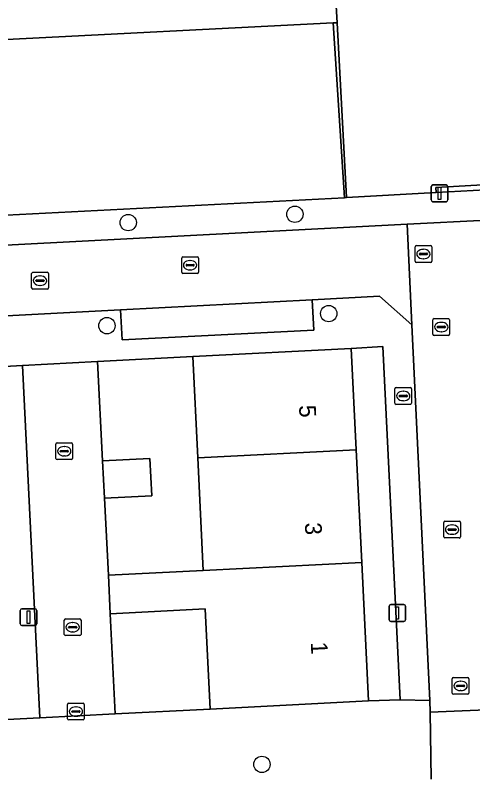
# Model space of a CAD drawing. Extents: x 161084 to 161928, y 385354 to 386522.
# Drawn here: x 161328.12 to 161355.51, y 386310.08 to 386355.72 of the extents above; entities that cross this region are included whole.
import ezdxf

# ---------------------------------------------------------------- set-up
doc = ezdxf.new("R2010")
doc.units = 0
for name, color, linetype in [('IMGEO_Boom', 7, 'Continuous'), ('IMGEO_Brandkraan', 7, 'Continuous'), ('IMGEO_Erf', 7, 'Continuous'), ('IMGEO_Groenvoorziening', 7, 'Continuous'), ('IMGEO_Kolk', 7, 'Continuous'), ('IMGEO_Lichtmast', 7, 'Continuous'), ('IMGEO_Muur', 7, 'Continuous'), ('IMGEO_Pand', 7, 'Continuous'), ('IMGEO_Pand_nummerreeks', 7, 'Continuous'), ('IMGEO_Parkeervlak_open', 7, 'Continuous'), ('IMGEO_Rijbaan_lokaal_open', 7, 'Continuous'), ('IMGEO_Rioolput', 7, 'Continuous'), ('IMGEO_Voetpad_open', 7, 'Continuous')]:
    doc.layers.add(name, color=color, linetype=linetype)

msp = doc.modelspace()

# ---------------------------------------------------------------- linework, layer by layer
at = {"layer": 'IMGEO_Boom'}
for centre in [(161344.863, 386343.824), (161334.887, 386343.326), (161346.888, 386337.883), (161333.615, 386337.162), (161342.891, 386310.938)]:
    msp.add_circle(centre, 0.489, dxfattribs=at)
at = {"layer": 'IMGEO_Brandkraan'}
for p, q in [((161350.928, 386333.459), (161351.78, 386333.459)), ((161350.853, 386332.533), (161350.853, 386333.385)), ((161351.155, 386333.002), (161351.553, 386333.002)), ((161351.341, 386333.239), (161351.366, 386333.239)), ((161351.854, 386333.385), (161351.854, 386332.533)), ((161351.112, 386332.953), (161351.112, 386332.965)), ((161351.55, 386332.916), (161351.152, 386332.916)), ((161351.364, 386332.679), (161351.339, 386332.679)), ((161351.596, 386332.965), (161351.596, 386332.953)), ((161351.78, 386332.459), (161350.928, 386332.459))]:
    msp.add_line(p, q, dxfattribs=at)
for points in [[(161350.928, 386333.459), (161351.78, 386333.459)], [(161350.853, 386332.533), (161350.853, 386333.385)], [(161351.854, 386333.385), (161351.854, 386332.533)], [(161351.78, 386332.459), (161350.928, 386332.459)]]:
    msp.add_lwpolyline(points, dxfattribs=at)
for centre, radius, start, end in [((161350.93, 386333.383), 0.0765, 91.552, 178.448), ((161350.93, 386333.383), 0.0765, 91.552, 178.448), ((161351.778, 386333.383), 0.0765, 1.552, 88.448), ((161351.778, 386333.383), 0.0765, 1.552, 88.448), ((161351.152, 386332.962), 0.0403, 85.8775, 175.7526), ((161351.557, 386332.964), 0.0386, 1.7309, 96.639), ((161351.149, 386332.952), 0.0366, 178.938, 274.7102), ((161351.553, 386332.959), 0.043, 264.8664, 352.4533), ((161350.93, 386332.535), 0.0765, 181.552, 268.448), ((161350.93, 386332.535), 0.0765, 181.552, 268.448), ((161351.778, 386332.535), 0.0765, 271.552, 358.448), ((161351.778, 386332.535), 0.0765, 271.552, 358.448)]:
    msp.add_arc(centre, radius, start, end, dxfattribs=at)
for centre, major_axis, ratio, start_param, end_param in [((161351.34, 386332.959), (-0.387, 0.002), 0.722429, 4.712389, 7.853982), ((161351.365, 386332.959), (-0.39, 0.002), 0.717154, 1.570796, 4.712389)]:
    msp.add_ellipse(centre, major_axis=major_axis, ratio=ratio, start_param=start_param, end_param=end_param, dxfattribs=at)
at = {"layer": 'IMGEO_Erf'}
for points in [[(161351.169, 386314.803), (161350.13, 386335.923), (161348.226, 386335.792), (161348.527, 386329.743), (161348.862, 386323.004), (161349.273, 386314.728)], [(161333.701, 386322.247), (161339.382, 386322.533), (161339.047, 386329.272), (161338.746, 386335.311), (161333.056, 386335.023), (161333.355, 386329.081), (161336.182, 386329.223), (161336.294, 386326.986), (161333.467, 386326.844)], [(161339.795, 386314.245), (161339.497, 386320.228), (161333.813, 386319.943), (161334.114, 386313.955)]]:
    msp.add_lwpolyline(points, close=True, dxfattribs=at)
at = {"layer": 'IMGEO_Groenvoorziening'}
for points in [[(161358.9, 386345.743), (161353.309, 386345.424), (161353.326, 386345.124), (161356.269, 386345.292), (161358.917, 386345.437)], [(161329.592, 386313.714), (161328.558, 386334.79), (161324.22, 386334.552), (161325.287, 386313.505)]]:
    msp.add_lwpolyline(points, close=True, dxfattribs=at)
at = {"layer": 'IMGEO_Kolk'}
for p, q in [((161338.163, 386341.277), (161339.015, 386341.277)), ((161338.088, 386340.351), (161338.088, 386341.203)), ((161338.347, 386340.771), (161338.347, 386340.783)), ((161338.39, 386340.82), (161338.788, 386340.82)), ((161338.576, 386341.057), (161338.601, 386341.057)), ((161338.831, 386340.783), (161338.831, 386340.771)), ((161339.089, 386341.203), (161339.089, 386340.351)), ((161338.785, 386340.734), (161338.387, 386340.734)), ((161338.599, 386340.497), (161338.574, 386340.497)), ((161339.015, 386340.277), (161338.163, 386340.277)), ((161353.203, 386337.582), (161354.055, 386337.582)), ((161353.128, 386336.656), (161353.128, 386337.508)), ((161353.43, 386337.125), (161353.828, 386337.125)), ((161353.616, 386337.362), (161353.641, 386337.362)), ((161354.129, 386337.508), (161354.129, 386336.656)), ((161353.387, 386337.076), (161353.387, 386337.088)), ((161353.825, 386337.039), (161353.427, 386337.039)), ((161353.639, 386336.802), (161353.614, 386336.802)), ((161353.871, 386337.088), (161353.871, 386337.076)), ((161354.055, 386336.582), (161353.203, 386336.582)), ((161330.557, 386329.228), (161330.557, 386330.08)), ((161330.632, 386330.154), (161331.484, 386330.154)), ((161331.045, 386329.934), (161331.07, 386329.934)), ((161331.558, 386330.08), (161331.558, 386329.228)), ((161330.816, 386329.648), (161330.816, 386329.66)), ((161331.254, 386329.611), (161330.856, 386329.611)), ((161330.859, 386329.697), (161331.257, 386329.697)), ((161331.068, 386329.374), (161331.043, 386329.374)), ((161331.3, 386329.66), (161331.3, 386329.648)), ((161331.484, 386329.154), (161330.632, 386329.154)), ((161353.771, 386324.544), (161353.771, 386325.396)), ((161353.846, 386325.47), (161354.698, 386325.47)), ((161354.259, 386325.25), (161354.284, 386325.25)), ((161354.772, 386325.396), (161354.772, 386324.544)), ((161354.03, 386324.964), (161354.03, 386324.976)), ((161354.468, 386324.927), (161354.07, 386324.927)), ((161354.073, 386325.013), (161354.471, 386325.013)), ((161354.514, 386324.976), (161354.514, 386324.964)), ((161354.698, 386324.47), (161353.846, 386324.47)), ((161354.282, 386324.69), (161354.257, 386324.69)), ((161331.061, 386318.708), (161331.061, 386319.56)), ((161331.136, 386319.634), (161331.988, 386319.634)), ((161331.549, 386319.414), (161331.574, 386319.414)), ((161332.062, 386319.56), (161332.062, 386318.708)), ((161331.32, 386319.128), (161331.32, 386319.14)), ((161331.758, 386319.091), (161331.36, 386319.091)), ((161331.363, 386319.177), (161331.761, 386319.177)), ((161331.804, 386319.14), (161331.804, 386319.128)), ((161331.988, 386318.634), (161331.136, 386318.634)), ((161331.572, 386318.854), (161331.547, 386318.854)), ((161354.356, 386316.127), (161355.208, 386316.127)), ((161354.281, 386315.201), (161354.281, 386316.053)), ((161354.583, 386315.67), (161354.981, 386315.67)), ((161354.769, 386315.907), (161354.794, 386315.907)), ((161355.282, 386316.053), (161355.282, 386315.201)), ((161354.54, 386315.621), (161354.54, 386315.633)), ((161354.978, 386315.584), (161354.58, 386315.584)), ((161354.792, 386315.347), (161354.767, 386315.347)), ((161355.024, 386315.633), (161355.024, 386315.621)), ((161355.208, 386315.127), (161354.356, 386315.127))]:
    msp.add_line(p, q, dxfattribs=at)
for points in [[(161338.163, 386341.277), (161339.015, 386341.277)], [(161338.088, 386340.351), (161338.088, 386341.203)], [(161339.089, 386341.203), (161339.089, 386340.351)], [(161339.015, 386340.277), (161338.163, 386340.277)], [(161353.203, 386337.582), (161354.055, 386337.582)], [(161353.128, 386336.656), (161353.128, 386337.508)], [(161354.129, 386337.508), (161354.129, 386336.656)], [(161354.055, 386336.582), (161353.203, 386336.582)], [(161330.557, 386329.228), (161330.557, 386330.08)], [(161330.632, 386330.154), (161331.484, 386330.154)], [(161331.558, 386330.08), (161331.558, 386329.228)], [(161331.484, 386329.154), (161330.632, 386329.154)], [(161353.771, 386324.544), (161353.771, 386325.396)], [(161353.846, 386325.47), (161354.698, 386325.47)], [(161354.772, 386325.396), (161354.772, 386324.544)], [(161354.698, 386324.47), (161353.846, 386324.47)], [(161331.061, 386318.708), (161331.061, 386319.56)], [(161331.136, 386319.634), (161331.988, 386319.634)], [(161332.062, 386319.56), (161332.062, 386318.708)], [(161331.988, 386318.634), (161331.136, 386318.634)], [(161354.356, 386316.127), (161355.208, 386316.127)], [(161354.281, 386315.201), (161354.281, 386316.053)], [(161355.282, 386316.053), (161355.282, 386315.201)], [(161355.208, 386315.127), (161354.356, 386315.127)]]:
    msp.add_lwpolyline(points, dxfattribs=at)
for centre, radius, start, end in [((161338.165, 386341.201), 0.0765, 91.552, 178.448), ((161338.165, 386341.201), 0.0765, 91.552, 178.448), ((161339.013, 386341.201), 0.0765, 1.552, 88.448), ((161339.013, 386341.201), 0.0765, 1.552, 88.448), ((161338.387, 386340.78), 0.0403, 85.8775, 175.7526), ((161338.384, 386340.77), 0.0366, 178.938, 274.7102), ((161338.788, 386340.777), 0.043, 264.8664, 352.4533), ((161338.792, 386340.782), 0.0386, 1.7309, 96.639), ((161338.165, 386340.353), 0.0765, 181.552, 268.448), ((161338.165, 386340.353), 0.0765, 181.552, 268.448), ((161339.013, 386340.353), 0.0765, 271.552, 358.448), ((161339.013, 386340.353), 0.0765, 271.552, 358.448), ((161353.205, 386337.506), 0.0765, 91.552, 178.448), ((161353.205, 386337.506), 0.0765, 91.552, 178.448), ((161354.053, 386337.506), 0.0765, 1.552, 88.448), ((161354.053, 386337.506), 0.0765, 1.552, 88.448), ((161353.427, 386337.085), 0.0403, 85.8775, 175.7526), ((161353.832, 386337.087), 0.0386, 1.7309, 96.639), ((161353.205, 386336.658), 0.0765, 181.552, 268.448), ((161353.205, 386336.658), 0.0765, 181.552, 268.448), ((161353.424, 386337.075), 0.0366, 178.938, 274.7102), ((161353.828, 386337.082), 0.043, 264.8664, 352.4533), ((161354.053, 386336.658), 0.0765, 271.552, 358.448), ((161354.053, 386336.658), 0.0765, 271.552, 358.448), ((161330.634, 386330.078), 0.0765, 91.552, 178.448), ((161330.634, 386330.078), 0.0765, 91.552, 178.448), ((161331.482, 386330.078), 0.0765, 1.552, 88.448), ((161331.482, 386330.078), 0.0765, 1.552, 88.448), ((161330.856, 386329.657), 0.0403, 85.8775, 175.7526), ((161330.853, 386329.647), 0.0366, 178.938, 274.7102), ((161331.257, 386329.654), 0.043, 264.8664, 352.4533), ((161331.261, 386329.659), 0.0386, 1.7309, 96.639), ((161330.634, 386329.23), 0.0765, 181.552, 268.448), ((161330.634, 386329.23), 0.0765, 181.552, 268.448), ((161331.482, 386329.23), 0.0765, 271.552, 358.448), ((161331.482, 386329.23), 0.0765, 271.552, 358.448), ((161353.848, 386325.394), 0.0765, 91.552, 178.448), ((161353.848, 386325.394), 0.0765, 91.552, 178.448), ((161354.696, 386325.394), 0.0765, 1.552, 88.448), ((161354.696, 386325.394), 0.0765, 1.552, 88.448), ((161354.07, 386324.973), 0.0403, 85.8775, 175.7526), ((161354.067, 386324.963), 0.0366, 178.938, 274.7102), ((161354.471, 386324.97), 0.043, 264.8664, 352.4533), ((161354.475, 386324.975), 0.0386, 1.7309, 96.639), ((161353.848, 386324.546), 0.0765, 181.552, 268.448), ((161353.848, 386324.546), 0.0765, 181.552, 268.448), ((161354.696, 386324.546), 0.0765, 271.552, 358.448), ((161354.696, 386324.546), 0.0765, 271.552, 358.448), ((161331.138, 386319.558), 0.0765, 91.552, 178.448), ((161331.138, 386319.558), 0.0765, 91.552, 178.448), ((161331.986, 386319.558), 0.0765, 1.552, 88.448), ((161331.986, 386319.558), 0.0765, 1.552, 88.448), ((161331.36, 386319.137), 0.0403, 85.8775, 175.7526), ((161331.357, 386319.127), 0.0366, 178.938, 274.7102), ((161331.761, 386319.134), 0.043, 264.8664, 352.4533), ((161331.765, 386319.139), 0.0386, 1.7309, 96.639), ((161331.138, 386318.71), 0.0765, 181.552, 268.448), ((161331.138, 386318.71), 0.0765, 181.552, 268.448), ((161331.986, 386318.71), 0.0765, 271.552, 358.448), ((161331.986, 386318.71), 0.0765, 271.552, 358.448), ((161354.358, 386316.051), 0.0765, 91.552, 178.448), ((161354.358, 386316.051), 0.0765, 91.552, 178.448), ((161355.206, 386316.051), 0.0765, 1.552, 88.448), ((161355.206, 386316.051), 0.0765, 1.552, 88.448), ((161354.58, 386315.63), 0.0403, 85.8775, 175.7526), ((161354.985, 386315.632), 0.0386, 1.7309, 96.639), ((161354.577, 386315.62), 0.0366, 178.938, 274.7102), ((161354.981, 386315.627), 0.043, 264.8664, 352.4533), ((161354.358, 386315.203), 0.0765, 181.552, 268.448), ((161354.358, 386315.203), 0.0765, 181.552, 268.448), ((161355.206, 386315.203), 0.0765, 271.552, 358.448), ((161355.206, 386315.203), 0.0765, 271.552, 358.448)]:
    msp.add_arc(centre, radius, start, end, dxfattribs=at)
for centre, major_axis, ratio, start_param, end_param in [((161338.575, 386340.777), (-0.387, 0.002), 0.722429, 4.712389, 7.853982), ((161338.6, 386340.777), (-0.39, 0.002), 0.717154, 1.570796, 4.712389), ((161353.615, 386337.082), (-0.387, 0.002), 0.722429, 4.712389, 7.853982), ((161353.64, 386337.082), (-0.39, 0.002), 0.717154, 1.570796, 4.712389), ((161331.044, 386329.654), (-0.387, 0.002), 0.722429, 4.712389, 7.853982), ((161331.069, 386329.654), (-0.39, 0.002), 0.717154, 1.570796, 4.712389), ((161354.258, 386324.97), (-0.387, 0.002), 0.722429, 4.712389, 7.853982), ((161354.283, 386324.97), (-0.39, 0.002), 0.717154, 1.570796, 4.712389), ((161331.548, 386319.134), (-0.387, 0.002), 0.722429, 4.712389, 7.853982), ((161331.573, 386319.134), (-0.39, 0.002), 0.717154, 1.570796, 4.712389), ((161354.768, 386315.627), (-0.387, 0.002), 0.722429, 4.712389, 7.853982), ((161354.793, 386315.627), (-0.39, 0.002), 0.717154, 1.570796, 4.712389)]:
    msp.add_ellipse(centre, major_axis=major_axis, ratio=ratio, start_param=start_param, end_param=end_param, dxfattribs=at)
at = {"layer": 'IMGEO_Lichtmast'}
for p, q in [((161353.028, 386344.675), (161353.028, 386345.475)), ((161353.028, 386345.475), (161353.028, 386344.675)), ((161353.128, 386345.575), (161353.918, 386345.575)), ((161353.918, 386345.575), (161353.128, 386345.575)), ((161354.018, 386345.475), (161354.018, 386344.675)), ((161354.018, 386344.675), (161354.018, 386345.475)), ((161353.918, 386344.575), (161353.128, 386344.575)), ((161353.128, 386344.575), (161353.918, 386344.575)), ((161328.521, 386320.237), (161329.311, 386320.237)), ((161329.311, 386320.237), (161328.521, 386320.237)), ((161350.504, 386319.586), (161350.504, 386320.386)), ((161350.504, 386320.386), (161350.504, 386319.586)), ((161350.604, 386320.486), (161351.394, 386320.486)), ((161351.394, 386320.486), (161350.604, 386320.486)), ((161351.494, 386320.386), (161351.494, 386319.586)), ((161351.494, 386319.586), (161351.494, 386320.386)), ((161328.421, 386319.337), (161328.421, 386320.137)), ((161328.421, 386320.137), (161328.421, 386319.337)), ((161329.411, 386320.137), (161329.411, 386319.337)), ((161329.411, 386319.337), (161329.411, 386320.137)), ((161351.394, 386319.486), (161350.604, 386319.486)), ((161350.604, 386319.486), (161351.394, 386319.486)), ((161329.311, 386319.237), (161328.521, 386319.237)), ((161328.521, 386319.237), (161329.311, 386319.237))]:
    msp.add_line(p, q, dxfattribs=at)
for points in [[(161353.448, 386345.45), (161353.598, 386345.45), (161353.598, 386344.7), (161353.448, 386344.7), (161353.448, 386345.45)], [(161350.924, 386320.361), (161351.074, 386320.361), (161351.074, 386319.611), (161350.924, 386319.611), (161350.924, 386320.361)], [(161328.841, 386320.112), (161328.991, 386320.112), (161328.991, 386319.362), (161328.841, 386319.362), (161328.841, 386320.112)]]:
    msp.add_lwpolyline(points, dxfattribs=at)
for centre, start, end in [((161353.128, 386345.475), 90, 180), ((161353.128, 386345.475), 90, 180), ((161353.918, 386345.475), 0, 90), ((161353.918, 386345.475), 360, 90), ((161353.128, 386344.675), 180, 270), ((161353.128, 386344.675), 180, 270), ((161353.918, 386344.675), 270, 0), ((161353.918, 386344.675), 270, 0), ((161328.521, 386320.137), 90, 180), ((161328.521, 386320.137), 90, 180), ((161329.311, 386320.137), 0, 90), ((161329.311, 386320.137), 360, 90), ((161350.604, 386320.386), 90, 180), ((161350.604, 386320.386), 90, 180), ((161351.394, 386320.386), 0, 90), ((161351.394, 386320.386), 360, 90), ((161328.521, 386319.337), 180, 270), ((161328.521, 386319.337), 180, 270), ((161329.311, 386319.337), 270, 0), ((161329.311, 386319.337), 270, 0), ((161350.604, 386319.586), 180, 270), ((161350.604, 386319.586), 180, 270), ((161351.394, 386319.586), 270, 0), ((161351.394, 386319.586), 270, 0)]:
    msp.add_arc(centre, 0.1, start, end, dxfattribs=at)
at = {"layer": 'IMGEO_Muur'}
msp.add_lwpolyline([(161347.388, 386355.274), (161347.159, 386355.262), (161347.841, 386344.812), (161347.958, 386344.818)], close=True, dxfattribs=at)
at = {"layer": 'IMGEO_Pand'}
for points in [[(161346.779, 386365.837), (161346.719, 386367.639), (161339.227, 386367.243), (161339.243, 386366.953), (161325.473, 386366.222), (161325.464, 386366.514), (161317.579, 386366.101), (161317.594, 386365.811), (161311.111, 386365.458), (161311.09, 386365.763), (161303.57, 386365.365), (161304.261, 386353.048), (161304.538, 386353.062), (161321.169, 386353.919), (161321.121, 386355.179), (161326.533, 386355.462), (161326.599, 386354.2), (161326.613, 386353.959), (161326.815, 386353.965), (161326.805, 386354.22), (161347.159, 386355.262), (161347.388, 386355.274)], [(161338.746, 386335.311), (161339.047, 386329.272), (161348.527, 386329.743), (161348.226, 386335.792)], [(161339.047, 386329.272), (161339.382, 386322.533), (161348.862, 386323.004), (161348.527, 386329.743)], [(161333.467, 386326.844), (161336.294, 386326.986), (161336.182, 386329.223), (161333.355, 386329.081)], [(161349.273, 386314.728), (161348.862, 386323.004), (161339.382, 386322.533), (161333.701, 386322.247), (161333.813, 386319.943), (161339.497, 386320.228), (161339.795, 386314.245)]]:
    msp.add_lwpolyline(points, close=True, dxfattribs=at)
at = {"layer": 'IMGEO_Parkeervlak_open'}
for points in [[(161357.697, 386367.934), (161348.51, 386367.451), (161348.494, 386367.751), (161346.719, 386367.639), (161346.779, 386365.837), (161347.388, 386355.274), (161347.958, 386344.818), (161353.326, 386345.124), (161353.309, 386345.424), (161358.9, 386345.743)], [(161334.423, 386338.114), (161334.529, 386336.316), (161345.995, 386336.897), (161345.894, 386338.714)]]:
    msp.add_lwpolyline(points, close=True, dxfattribs=at)
at = {"layer": 'IMGEO_Rijbaan_lokaal_open'}
for points in [[(161226.38, 386307.443), (161225.201, 386330.697), (161226.846, 386332.546), (161231.4, 386332.758), (161242.828, 386333.355), (161256.094, 386334.027), (161273.568, 386334.944), (161282.622, 386335.417), (161299.775, 386336.301), (161308.518, 386336.762), (161325.682, 386337.642), (161334.423, 386338.114), (161345.894, 386338.714), (161349.931, 386338.931), (161351.871, 386337.207), (161351.586, 386343.221), (161248.97, 386337.876), (161221.218, 386336.44), (161220.071, 386335.172), (161220.169, 386333.062), (161221.774, 386302.139)], [(161357.918, 386310.431), (161357.829, 386312.451), (161357.754, 386314.249), (161352.968, 386314.058), (161353.03, 386310.057)]]:
    msp.add_lwpolyline(points, dxfattribs=at)
msp.add_lwpolyline([(161356.659, 386337.466), (161356.589, 386338.865), (161356.36, 386343.47), (161351.586, 386343.221), (161351.871, 386337.207), (161352.936, 386314.758), (161352.968, 386314.058), (161357.754, 386314.249), (161357.709, 386315.125), (161357.703, 386315.256)], close=True, dxfattribs=at)
at = {"layer": 'IMGEO_Rioolput'}
for p, q in [((161352.06, 386341.02), (161352.06, 386341.872)), ((161352.135, 386341.946), (161352.987, 386341.946)), ((161352.548, 386341.726), (161352.573, 386341.726)), ((161353.061, 386341.872), (161353.061, 386341.02)), ((161352.319, 386341.44), (161352.319, 386341.452)), ((161352.757, 386341.403), (161352.359, 386341.403)), ((161352.362, 386341.489), (161352.76, 386341.489)), ((161352.803, 386341.452), (161352.803, 386341.44)), ((161352.987, 386340.946), (161352.135, 386340.946)), ((161352.571, 386341.166), (161352.546, 386341.166)), ((161329.182, 386340.352), (161330.034, 386340.352)), ((161329.107, 386339.426), (161329.107, 386340.278)), ((161329.366, 386339.846), (161329.366, 386339.858)), ((161329.409, 386339.895), (161329.807, 386339.895)), ((161329.595, 386340.132), (161329.62, 386340.132)), ((161329.85, 386339.858), (161329.85, 386339.846)), ((161330.108, 386340.278), (161330.108, 386339.426)), ((161329.804, 386339.809), (161329.406, 386339.809)), ((161329.618, 386339.572), (161329.593, 386339.572)), ((161330.034, 386339.352), (161329.182, 386339.352)), ((161331.258, 386313.666), (161331.258, 386314.518)), ((161331.333, 386314.592), (161332.185, 386314.592)), ((161331.746, 386314.372), (161331.771, 386314.372)), ((161332.259, 386314.518), (161332.259, 386313.666)), ((161331.517, 386314.086), (161331.517, 386314.098)), ((161331.955, 386314.049), (161331.557, 386314.049)), ((161331.56, 386314.135), (161331.958, 386314.135)), ((161332.001, 386314.098), (161332.001, 386314.086)), ((161332.185, 386313.592), (161331.333, 386313.592)), ((161331.769, 386313.812), (161331.744, 386313.812))]:
    msp.add_line(p, q, dxfattribs=at)
for points in [[(161352.06, 386341.02), (161352.06, 386341.872)], [(161352.135, 386341.946), (161352.987, 386341.946)], [(161353.061, 386341.872), (161353.061, 386341.02)], [(161352.987, 386340.946), (161352.135, 386340.946)], [(161329.182, 386340.352), (161330.034, 386340.352)], [(161329.107, 386339.426), (161329.107, 386340.278)], [(161330.108, 386340.278), (161330.108, 386339.426)], [(161330.034, 386339.352), (161329.182, 386339.352)], [(161331.258, 386313.666), (161331.258, 386314.518)], [(161331.333, 386314.592), (161332.185, 386314.592)], [(161332.259, 386314.518), (161332.259, 386313.666)], [(161332.185, 386313.592), (161331.333, 386313.592)]]:
    msp.add_lwpolyline(points, dxfattribs=at)
for centre, radius, start, end in [((161352.137, 386341.87), 0.0765, 91.552, 178.448), ((161352.137, 386341.87), 0.0765, 91.552, 178.448), ((161352.985, 386341.87), 0.0765, 1.552, 88.448), ((161352.985, 386341.87), 0.0765, 1.552, 88.448), ((161352.359, 386341.449), 0.0403, 85.8775, 175.7526), ((161352.356, 386341.439), 0.0366, 178.938, 274.7102), ((161352.76, 386341.446), 0.043, 264.8664, 352.4533), ((161352.764, 386341.451), 0.0386, 1.7309, 96.639), ((161352.137, 386341.022), 0.0765, 181.552, 268.448), ((161352.137, 386341.022), 0.0765, 181.552, 268.448), ((161352.985, 386341.022), 0.0765, 271.552, 358.448), ((161352.985, 386341.022), 0.0765, 271.552, 358.448), ((161329.184, 386340.276), 0.0765, 91.552, 178.448), ((161329.184, 386340.276), 0.0765, 91.552, 178.448), ((161330.032, 386340.276), 0.0765, 1.552, 88.448), ((161330.032, 386340.276), 0.0765, 1.552, 88.448), ((161329.406, 386339.855), 0.0403, 85.8775, 175.7526), ((161329.811, 386339.857), 0.0386, 1.7309, 96.639), ((161329.184, 386339.428), 0.0765, 181.552, 268.448), ((161329.184, 386339.428), 0.0765, 181.552, 268.448), ((161329.403, 386339.845), 0.0366, 178.938, 274.7102), ((161329.807, 386339.852), 0.043, 264.8664, 352.4533), ((161330.032, 386339.428), 0.0765, 271.552, 358.448), ((161330.032, 386339.428), 0.0765, 271.552, 358.448), ((161331.335, 386314.516), 0.0765, 91.552, 178.448), ((161331.335, 386314.516), 0.0765, 91.552, 178.448), ((161332.183, 386314.516), 0.0765, 1.552, 88.448), ((161332.183, 386314.516), 0.0765, 1.552, 88.448), ((161331.557, 386314.095), 0.0403, 85.8775, 175.7526), ((161331.554, 386314.085), 0.0366, 178.938, 274.7102), ((161331.958, 386314.092), 0.043, 264.8664, 352.4533), ((161331.962, 386314.097), 0.0386, 1.7309, 96.639), ((161331.335, 386313.668), 0.0765, 181.552, 268.448), ((161331.335, 386313.668), 0.0765, 181.552, 268.448), ((161332.183, 386313.668), 0.0765, 271.552, 358.448), ((161332.183, 386313.668), 0.0765, 271.552, 358.448)]:
    msp.add_arc(centre, radius, start, end, dxfattribs=at)
for centre, major_axis, ratio, start_param, end_param in [((161352.547, 386341.446), (-0.387, 0.002), 0.722429, 4.712389, 7.853982), ((161352.572, 386341.446), (-0.39, 0.002), 0.717154, 1.570796, 4.712389), ((161329.594, 386339.852), (-0.387, 0.002), 0.722429, 4.712389, 7.853982), ((161329.619, 386339.852), (-0.39, 0.002), 0.717154, 1.570796, 4.712389), ((161331.745, 386314.092), (-0.387, 0.002), 0.722429, 4.712389, 7.853982), ((161331.77, 386314.092), (-0.39, 0.002), 0.717154, 1.570796, 4.712389)]:
    msp.add_ellipse(centre, major_axis=major_axis, ratio=ratio, start_param=start_param, end_param=end_param, dxfattribs=at)
at = {"layer": 'IMGEO_Voetpad_open'}
for points in [[(161347.159, 386355.262), (161326.805, 386354.22), (161326.815, 386353.965), (161326.613, 386353.959), (161326.599, 386354.2), (161326.533, 386355.462), (161321.121, 386355.179), (161321.169, 386353.919), (161304.538, 386353.062), (161305.026, 386342.607), (161322.744, 386343.519), (161322.657, 386344.999), (161324.379, 386345.1), (161324.467, 386343.608), (161347.841, 386344.812)], [(161333.467, 386326.844), (161333.355, 386329.081), (161333.056, 386335.023), (161328.558, 386334.79), (161329.592, 386313.714), (161334.114, 386313.955), (161333.813, 386319.943), (161333.701, 386322.247)]]:
    msp.add_lwpolyline(points, close=True, dxfattribs=at)
for points in [[(161356.269, 386345.292), (161353.326, 386345.124), (161347.958, 386344.818), (161347.841, 386344.812), (161324.467, 386343.608), (161324.481, 386343.363), (161322.759, 386343.262), (161322.744, 386343.519), (161305.026, 386342.607), (161304.817, 386342.596), (161298.819, 386342.236)], [(161248.97, 386337.876), (161351.586, 386343.221), (161356.36, 386343.47)], [(161324.22, 386334.552), (161328.558, 386334.79), (161333.056, 386335.023), (161338.746, 386335.311), (161348.226, 386335.792), (161350.13, 386335.923), (161351.169, 386314.803), (161352.936, 386314.758), (161351.871, 386337.207), (161349.931, 386338.931), (161345.894, 386338.714), (161345.995, 386336.897), (161334.529, 386336.316), (161334.423, 386338.114), (161325.682, 386337.642)], [(161353.03, 386310.057), (161352.968, 386314.058), (161352.936, 386314.758), (161351.169, 386314.803), (161349.273, 386314.728), (161339.795, 386314.245), (161334.114, 386313.955), (161329.592, 386313.714), (161325.287, 386313.505), (161323.331, 386313.403), (161313.851, 386312.911), (161311.63, 386312.796), (161308.169, 386312.616), (161303.658, 386312.389), (161302.33, 386312.321), (161302.41, 386310.98), (161303.158, 386296.5), (161307.225, 386296.71)]]:
    msp.add_lwpolyline(points, dxfattribs=at)

# ---------------------------------------------------------------- texts
at = {"layer": 'IMGEO_Pand_nummerreeks'}
for s, p in [('5', (161345.11, 386332.393)), ('3', (161345.459, 386325.372)), ('1', (161345.814, 386318.237))]:
    msp.add_text(s, height=1, rotation=272.8456, dxfattribs=at).set_placement(p)

doc.saveas('drawing.dxf')
